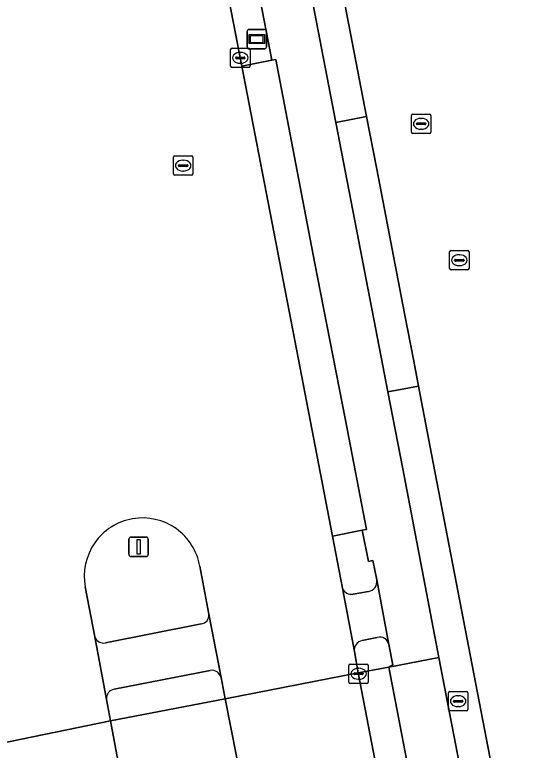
# Model space of a CAD drawing. Extents: x 156141 to 158132, y 385651 to 388333.
# Drawn here: x 156814.8 to 156841.96, y 386757.68 to 386795.58 of the extents above; entities that cross this region are included whole.
import ezdxf

# ---------------------------------------------------------------- set-up
doc = ezdxf.new("R2010")
doc.units = 0
for name, color, linetype in [('IMGEO_Berm_groen', 7, 'Continuous'), ('IMGEO_Brandkraan', 7, 'Continuous'), ('IMGEO_Erf', 7, 'Continuous'), ('IMGEO_Fietspad_gesloten', 7, 'Continuous'), ('IMGEO_Fietspad_open', 7, 'Continuous'), ('IMGEO_Kolk', 7, 'Continuous'), ('IMGEO_Lichtmast', 7, 'Continuous'), ('IMGEO_Rijbaan_lokaal_gesloten', 7, 'Continuous'), ('IMGEO_Rijbaan_lokaal_open', 7, 'Continuous'), ('IMGEO_Rioolput', 7, 'Continuous'), ('IMGEO_Straatnaambord', 7, 'Continuous'), ('IMGEO_Verkeerseiland_open', 7, 'Continuous'), ('IMGEO_Voetpad_open', 7, 'Continuous')]:
    doc.layers.add(name, color=color, linetype=linetype)

msp = doc.modelspace()

# ---------------------------------------------------------------- linework, layer by layer
at = {"layer": 'IMGEO_Berm_groen'}
for points in [[(156824.519, 386803.127), (156826.49, 386792.922), (156828.033, 386793.229), (156826.249, 386802.491)], [(156832.691, 386769.024), (156831.158, 386768.717), (156831.673, 386766.039)], [(156833.434, 386766.461), (156833.225, 386767.465), (156833.003, 386767.417), (156832.691, 386769.024)], [(156832.225, 386765.733), (156833.013, 386765.862)], [(156836.384, 386750), (156835.885, 386752.406), (156834.047, 386761.961), (156832.478, 386761.672), (156834.048, 386753.471), (156834.754, 386750)], [(156827.568, 386750), (156827.17, 386752.256), (156826.223, 386757.294), (156825.629, 386760.337), (156819.733, 386759.198), (156820.297, 386756.165), (156821.292, 386751.189), (156821.494, 386750)]]:
    msp.add_lwpolyline(points, dxfattribs=at)
for centre, radius, start, end in [((156832.923, 386766.373), 0.518, 279.9733, 9.8246), ((156832.119, 386766.192), 0.471, 198.9422, 283.0544)]:
    msp.add_arc(centre, radius, start, end, dxfattribs=at)
at = {"layer": 'IMGEO_Brandkraan'}
for p, q in [((156837.199, 386760.711), (156838.051, 386760.711)), ((156837.124, 386759.785), (156837.124, 386760.637)), ((156837.612, 386760.491), (156837.637, 386760.491)), ((156838.125, 386760.637), (156838.125, 386759.785)), ((156837.383, 386760.205), (156837.383, 386760.217)), ((156837.821, 386760.168), (156837.423, 386760.168)), ((156837.426, 386760.254), (156837.824, 386760.254)), ((156837.635, 386759.931), (156837.61, 386759.931)), ((156837.867, 386760.217), (156837.867, 386760.205)), ((156838.051, 386759.711), (156837.199, 386759.711))]:
    msp.add_line(p, q, dxfattribs=at)
for points in [[(156837.199, 386760.711), (156838.051, 386760.711)], [(156837.124, 386759.785), (156837.124, 386760.637)], [(156838.125, 386760.637), (156838.125, 386759.785)], [(156838.051, 386759.711), (156837.199, 386759.711)]]:
    msp.add_lwpolyline(points, dxfattribs=at)
for centre, radius, start, end in [((156837.201, 386760.635), 0.0765, 91.552, 178.448), ((156837.201, 386760.635), 0.0765, 91.552, 178.448), ((156838.049, 386760.635), 0.0765, 1.552, 88.448), ((156838.049, 386760.635), 0.0765, 1.552, 88.448), ((156837.423, 386760.214), 0.0403, 85.8775, 175.7526), ((156837.42, 386760.204), 0.0366, 178.938, 274.7102), ((156837.824, 386760.211), 0.043, 264.8664, 352.4533), ((156837.828, 386760.216), 0.0386, 1.7309, 96.639), ((156837.201, 386759.787), 0.0765, 181.552, 268.448), ((156837.201, 386759.787), 0.0765, 181.552, 268.448), ((156838.049, 386759.787), 0.0765, 271.552, 358.448), ((156838.049, 386759.787), 0.0765, 271.552, 358.448)]:
    msp.add_arc(centre, radius, start, end, dxfattribs=at)
for centre, major_axis, ratio, start_param, end_param in [((156837.611, 386760.211), (-0.387, 0.002), 0.722429, 4.712389, 7.853982), ((156837.636, 386760.211), (-0.39, 0.002), 0.717154, 1.570796, 4.712389)]:
    msp.add_ellipse(centre, major_axis=major_axis, ratio=ratio, start_param=start_param, end_param=end_param, dxfattribs=at)
at = {"layer": 'IMGEO_Erf'}
msp.add_lwpolyline([(156816.275, 386876.382), (156829.265, 386809.226), (156830.26, 386804.068), (156832.909, 386790.329), (156833.43, 386787.629), (156834.864, 386780.192), (156835.335, 386777.724), (156835.579, 386776.447), (156836.335, 386772.49), (156839.986, 386753.519), (156840.741, 386750), (156841.955, 386745.365)], dxfattribs=at)
at = {"layer": 'IMGEO_Fietspad_gesloten'}
for points in [[(156826.249, 386802.491), (156828.033, 386793.229), (156828.245, 386793.271), (156830.234, 386782.845), (156831.818, 386774.69), (156832.898, 386769.066), (156832.691, 386769.024), (156833.003, 386767.417), (156833.225, 386767.465), (156833.434, 386766.461), (156834.058, 386763.138), (156834.266, 386762.082), (156834.047, 386761.961), (156836.634, 386762.459), (156834.771, 386772.179), (156834.005, 386776.146), (156833.279, 386779.899), (156831.327, 386790.024), (156827.767, 386808.488)], [(156838.355, 386753.481), (156836.634, 386762.459), (156834.047, 386761.961), (156835.885, 386752.406), (156836.384, 386750)]]:
    msp.add_lwpolyline(points, dxfattribs=at)
at = {"layer": 'IMGEO_Fietspad_open'}
for points in [[(156834.058, 386763.138), (156833.434, 386766.461)], [(156831.673, 386766.039), (156832.284, 386762.774)], [(156833.013, 386765.862), (156832.225, 386765.733)], [(156825.417, 386761.426), (156824.792, 386764.694)], [(156824.395, 386764.191), (156819.475, 386763.222)], [(156818.921, 386763.533), (156819.526, 386760.307)], [(156832.687, 386763.339), (156833.46, 386763.498)], [(156819.909, 386760.83), (156824.864, 386761.799)]]:
    msp.add_lwpolyline(points, dxfattribs=at)
for centre, radius, start, end in [((156832.923, 386766.373), 0.518, 279.9733, 9.8246), ((156832.119, 386766.192), 0.471, 198.9422, 283.0544), ((156824.339, 386764.643), 0.455, 277.0157, 6.4188), ((156819.36, 386763.665), 0.458, 196.7772, 284.6055), ((156833.587, 386763.033), 0.482, 12.609, 105.2946), ((156832.777, 386762.849), 0.499, 100.4023, 188.5991), ((156824.94, 386761.315), 0.49, 13.0969, 98.9035), ((156819.997, 386760.364), 0.474, 100.6507, 186.9177)]:
    msp.add_arc(centre, radius, start, end, dxfattribs=at)
at = {"layer": 'IMGEO_Kolk'}
for p, q in [((156825.908, 386792.929), (156825.908, 386793.781)), ((156825.983, 386793.855), (156826.835, 386793.855)), ((156826.909, 386793.781), (156826.909, 386792.929)), ((156826.167, 386793.349), (156826.167, 386793.361)), ((156826.605, 386793.312), (156826.207, 386793.312)), ((156826.21, 386793.398), (156826.608, 386793.398)), ((156826.396, 386793.635), (156826.421, 386793.635)), ((156826.651, 386793.361), (156826.651, 386793.349)), ((156826.419, 386793.075), (156826.394, 386793.075)), ((156826.835, 386792.855), (156825.983, 386792.855)), ((156831.996, 386761.2), (156831.996, 386762.052)), ((156832.071, 386762.126), (156832.923, 386762.126)), ((156832.484, 386761.906), (156832.509, 386761.906)), ((156832.997, 386762.052), (156832.997, 386761.2)), ((156832.255, 386761.62), (156832.255, 386761.632)), ((156832.693, 386761.583), (156832.295, 386761.583)), ((156832.298, 386761.669), (156832.696, 386761.669)), ((156832.739, 386761.632), (156832.739, 386761.62)), ((156832.923, 386761.126), (156832.071, 386761.126)), ((156832.507, 386761.346), (156832.482, 386761.346))]:
    msp.add_line(p, q, dxfattribs=at)
for points in [[(156825.908, 386792.929), (156825.908, 386793.781)], [(156825.983, 386793.855), (156826.835, 386793.855)], [(156826.909, 386793.781), (156826.909, 386792.929)], [(156826.835, 386792.855), (156825.983, 386792.855)], [(156831.996, 386761.2), (156831.996, 386762.052)], [(156832.071, 386762.126), (156832.923, 386762.126)], [(156832.997, 386762.052), (156832.997, 386761.2)], [(156832.923, 386761.126), (156832.071, 386761.126)]]:
    msp.add_lwpolyline(points, dxfattribs=at)
for centre, radius, start, end in [((156825.985, 386793.779), 0.0765, 91.552, 178.448), ((156825.985, 386793.779), 0.0765, 91.552, 178.448), ((156826.833, 386793.779), 0.0765, 1.552, 88.448), ((156826.833, 386793.779), 0.0765, 1.552, 88.448), ((156826.207, 386793.358), 0.0403, 85.8775, 175.7526), ((156826.204, 386793.348), 0.0366, 178.938, 274.7102), ((156826.608, 386793.355), 0.043, 264.8664, 352.4533), ((156826.612, 386793.36), 0.0386, 1.7309, 96.639), ((156825.985, 386792.931), 0.0765, 181.552, 268.448), ((156825.985, 386792.931), 0.0765, 181.552, 268.448), ((156826.833, 386792.931), 0.0765, 271.552, 358.448), ((156826.833, 386792.931), 0.0765, 271.552, 358.448), ((156832.073, 386762.05), 0.0765, 91.552, 178.448), ((156832.073, 386762.05), 0.0765, 91.552, 178.448), ((156832.921, 386762.05), 0.0765, 1.552, 88.448), ((156832.921, 386762.05), 0.0765, 1.552, 88.448), ((156832.295, 386761.629), 0.0403, 85.8775, 175.7526), ((156832.292, 386761.619), 0.0366, 178.938, 274.7102), ((156832.696, 386761.626), 0.043, 264.8664, 352.4533), ((156832.7, 386761.631), 0.0386, 1.7309, 96.639), ((156832.073, 386761.202), 0.0765, 181.552, 268.448), ((156832.073, 386761.202), 0.0765, 181.552, 268.448), ((156832.921, 386761.202), 0.0765, 271.552, 358.448), ((156832.921, 386761.202), 0.0765, 271.552, 358.448)]:
    msp.add_arc(centre, radius, start, end, dxfattribs=at)
for centre, major_axis, ratio, start_param, end_param in [((156826.395, 386793.355), (-0.387, 0.002), 0.722429, 4.712389, 7.853982), ((156826.42, 386793.355), (-0.39, 0.002), 0.717154, 1.570796, 4.712389), ((156832.483, 386761.626), (-0.387, 0.002), 0.722429, 4.712389, 7.853982), ((156832.508, 386761.626), (-0.39, 0.002), 0.717154, 1.570796, 4.712389)]:
    msp.add_ellipse(centre, major_axis=major_axis, ratio=ratio, start_param=start_param, end_param=end_param, dxfattribs=at)
at = {"layer": 'IMGEO_Lichtmast'}
for p, q in [((156820.777, 386768.665), (156821.567, 386768.665)), ((156821.567, 386768.665), (156820.777, 386768.665)), ((156820.677, 386767.765), (156820.677, 386768.565)), ((156820.677, 386768.565), (156820.677, 386767.765)), ((156821.667, 386768.565), (156821.667, 386767.765)), ((156821.667, 386767.765), (156821.667, 386768.565)), ((156821.567, 386767.665), (156820.777, 386767.665)), ((156820.777, 386767.665), (156821.567, 386767.665))]:
    msp.add_line(p, q, dxfattribs=at)
msp.add_lwpolyline([(156821.097, 386768.54), (156821.247, 386768.54), (156821.247, 386767.79), (156821.097, 386767.79), (156821.097, 386768.54)], dxfattribs=at)
for centre, start, end in [((156820.777, 386768.565), 90, 180), ((156820.777, 386768.565), 90, 180), ((156821.567, 386768.565), 0, 90), ((156821.567, 386768.565), 360, 90), ((156820.777, 386767.765), 180, 270), ((156820.777, 386767.765), 180, 270), ((156821.567, 386767.765), 270, 0), ((156821.567, 386767.765), 270, 0)]:
    msp.add_arc(centre, 0.1, start, end, dxfattribs=at)
at = {"layer": 'IMGEO_Rijbaan_lokaal_gesloten'}
for points in [[(156826.49, 386792.922), (156824.519, 386803.127), (156823.89, 386806.503), (156817, 386805.151), (156817.599, 386801.974), (156818.086, 386799.541)], [(156824.323, 386767.165), (156824.792, 386764.694), (156825.417, 386761.426), (156825.629, 386760.337), (156832.478, 386761.672), (156832.284, 386762.774), (156831.673, 386766.039), (156831.158, 386768.717), (156829.304, 386778.352), (156826.49, 386792.922)], [(156812.044, 386762.228), (156812.656, 386758.927), (156812.886, 386757.795), (156819.733, 386759.198), (156819.526, 386760.307), (156818.921, 386763.533), (156818.43, 386766.103)], [(156834.754, 386750), (156834.048, 386753.471), (156832.478, 386761.672), (156825.629, 386760.337), (156826.223, 386757.294), (156827.17, 386752.256), (156827.568, 386750)], [(156821.494, 386750), (156821.292, 386751.189), (156820.297, 386756.165), (156819.733, 386759.198), (156812.886, 386757.795), (156814.397, 386750), (156815.294, 386745.371)]]:
    msp.add_lwpolyline(points, dxfattribs=at)
for centre, start, end in [((156821.37, 386766.659), 99.7051, 190.7111), ((156821.373, 386766.659), 9.7308, 99.7508)]:
    msp.add_arc(centre, 2.993, start, end, dxfattribs=at)
at = {"layer": 'IMGEO_Rijbaan_lokaal_open'}
msp.add_lwpolyline([(156826.49, 386792.922), (156829.304, 386778.352), (156831.158, 386768.717), (156832.691, 386769.024), (156832.898, 386769.066), (156831.818, 386774.69), (156830.234, 386782.845), (156828.245, 386793.271), (156828.033, 386793.229)], close=True, dxfattribs=at)
at = {"layer": 'IMGEO_Rioolput'}
for p, q in [((156835.218, 386789.534), (156835.218, 386790.386)), ((156835.293, 386790.46), (156836.145, 386790.46)), ((156836.219, 386790.386), (156836.219, 386789.534)), ((156835.477, 386789.954), (156835.477, 386789.966)), ((156835.915, 386789.917), (156835.517, 386789.917)), ((156835.52, 386790.003), (156835.918, 386790.003)), ((156835.706, 386790.24), (156835.731, 386790.24)), ((156835.961, 386789.966), (156835.961, 386789.954)), ((156835.729, 386789.68), (156835.704, 386789.68)), ((156836.145, 386789.46), (156835.293, 386789.46)), ((156822.966, 386787.38), (156822.966, 386788.232)), ((156823.041, 386788.306), (156823.893, 386788.306)), ((156823.454, 386788.086), (156823.479, 386788.086)), ((156823.967, 386788.232), (156823.967, 386787.38)), ((156823.225, 386787.8), (156823.225, 386787.812)), ((156823.663, 386787.763), (156823.265, 386787.763)), ((156823.268, 386787.849), (156823.666, 386787.849)), ((156823.709, 386787.812), (156823.709, 386787.8)), ((156823.893, 386787.306), (156823.041, 386787.306)), ((156823.477, 386787.526), (156823.452, 386787.526)), ((156837.259, 386783.43), (156838.111, 386783.43)), ((156837.184, 386782.504), (156837.184, 386783.356)), ((156837.672, 386783.21), (156837.697, 386783.21)), ((156838.185, 386783.356), (156838.185, 386782.504)), ((156837.443, 386782.924), (156837.443, 386782.936)), ((156837.881, 386782.887), (156837.483, 386782.887)), ((156837.486, 386782.973), (156837.884, 386782.973)), ((156837.927, 386782.936), (156837.927, 386782.924)), ((156838.111, 386782.43), (156837.259, 386782.43)), ((156837.695, 386782.65), (156837.67, 386782.65))]:
    msp.add_line(p, q, dxfattribs=at)
for points in [[(156835.218, 386789.534), (156835.218, 386790.386)], [(156835.293, 386790.46), (156836.145, 386790.46)], [(156836.219, 386790.386), (156836.219, 386789.534)], [(156836.145, 386789.46), (156835.293, 386789.46)], [(156822.966, 386787.38), (156822.966, 386788.232)], [(156823.041, 386788.306), (156823.893, 386788.306)], [(156823.967, 386788.232), (156823.967, 386787.38)], [(156823.893, 386787.306), (156823.041, 386787.306)], [(156837.259, 386783.43), (156838.111, 386783.43)], [(156837.184, 386782.504), (156837.184, 386783.356)], [(156838.185, 386783.356), (156838.185, 386782.504)], [(156838.111, 386782.43), (156837.259, 386782.43)]]:
    msp.add_lwpolyline(points, dxfattribs=at)
for centre, radius, start, end in [((156835.295, 386790.384), 0.0765, 91.552, 178.448), ((156835.295, 386790.384), 0.0765, 91.552, 178.448), ((156836.143, 386790.384), 0.0765, 1.552, 88.448), ((156836.143, 386790.384), 0.0765, 1.552, 88.448), ((156835.517, 386789.963), 0.0403, 85.8775, 175.7526), ((156835.514, 386789.953), 0.0366, 178.938, 274.7102), ((156835.918, 386789.96), 0.043, 264.8664, 352.4533), ((156835.922, 386789.965), 0.0386, 1.7309, 96.639), ((156835.295, 386789.536), 0.0765, 181.552, 268.448), ((156835.295, 386789.536), 0.0765, 181.552, 268.448), ((156836.143, 386789.536), 0.0765, 271.552, 358.448), ((156836.143, 386789.536), 0.0765, 271.552, 358.448), ((156823.043, 386788.23), 0.0765, 91.552, 178.448), ((156823.043, 386788.23), 0.0765, 91.552, 178.448), ((156823.891, 386788.23), 0.0765, 1.552, 88.448), ((156823.891, 386788.23), 0.0765, 1.552, 88.448), ((156823.265, 386787.809), 0.0403, 85.8775, 175.7526), ((156823.262, 386787.799), 0.0366, 178.938, 274.7102), ((156823.666, 386787.806), 0.043, 264.8664, 352.4533), ((156823.67, 386787.811), 0.0386, 1.7309, 96.639), ((156823.043, 386787.382), 0.0765, 181.552, 268.448), ((156823.043, 386787.382), 0.0765, 181.552, 268.448), ((156823.891, 386787.382), 0.0765, 271.552, 358.448), ((156823.891, 386787.382), 0.0765, 271.552, 358.448), ((156837.261, 386783.354), 0.0765, 91.552, 178.448), ((156837.261, 386783.354), 0.0765, 91.552, 178.448), ((156838.109, 386783.354), 0.0765, 1.552, 88.448), ((156838.109, 386783.354), 0.0765, 1.552, 88.448), ((156837.483, 386782.933), 0.0403, 85.8775, 175.7526), ((156837.48, 386782.923), 0.0366, 178.938, 274.7102), ((156837.884, 386782.93), 0.043, 264.8664, 352.4533), ((156837.888, 386782.935), 0.0386, 1.7309, 96.639), ((156837.261, 386782.506), 0.0765, 181.552, 268.448), ((156837.261, 386782.506), 0.0765, 181.552, 268.448), ((156838.109, 386782.506), 0.0765, 271.552, 358.448), ((156838.109, 386782.506), 0.0765, 271.552, 358.448)]:
    msp.add_arc(centre, radius, start, end, dxfattribs=at)
for centre, major_axis, ratio, start_param, end_param in [((156835.705, 386789.96), (-0.387, 0.002), 0.722429, 4.712389, 7.853982), ((156835.73, 386789.96), (-0.39, 0.002), 0.717154, 1.570796, 4.712389), ((156823.453, 386787.806), (-0.387, 0.002), 0.722429, 4.712389, 7.853982), ((156823.478, 386787.806), (-0.39, 0.002), 0.717154, 1.570796, 4.712389), ((156837.671, 386782.93), (-0.387, 0.002), 0.722429, 4.712389, 7.853982), ((156837.696, 386782.93), (-0.39, 0.002), 0.717154, 1.570796, 4.712389)]:
    msp.add_ellipse(centre, major_axis=major_axis, ratio=ratio, start_param=start_param, end_param=end_param, dxfattribs=at)
at = {"layer": 'IMGEO_Straatnaambord'}
for p, q in [((156826.859, 386794.82), (156827.649, 386794.82)), ((156827.649, 386794.82), (156826.859, 386794.82)), ((156826.759, 386793.92), (156826.759, 386794.72)), ((156826.759, 386794.72), (156826.759, 386793.92)), ((156827.749, 386794.72), (156827.749, 386793.92)), ((156827.749, 386793.92), (156827.749, 386794.72)), ((156827.649, 386793.82), (156826.859, 386793.82)), ((156826.859, 386793.82), (156827.649, 386793.82))]:
    msp.add_line(p, q, dxfattribs=at)
for points in [[(156826.86, 386794.552), (156827.648, 386794.552), (156827.648, 386794.088), (156826.86, 386794.088), (156826.86, 386794.552)], [(156826.925, 386794.487), (156826.925, 386794.153), (156827.583, 386794.153), (156827.583, 386794.487), (156826.925, 386794.487)]]:
    msp.add_lwpolyline(points, dxfattribs=at)
for centre, start, end in [((156826.859, 386794.72), 90, 180), ((156826.859, 386794.72), 90, 180), ((156827.649, 386794.72), 0, 90), ((156827.649, 386794.72), 360, 90), ((156826.859, 386793.92), 180, 270), ((156826.859, 386793.92), 180, 270), ((156827.649, 386793.92), 270, 0), ((156827.649, 386793.92), 270, 0)]:
    msp.add_arc(centre, 0.1, start, end, dxfattribs=at)
at = {"layer": 'IMGEO_Verkeerseiland_open'}
for points in [[(156824.792, 386764.694), (156824.323, 386767.165)], [(156818.43, 386766.103), (156818.921, 386763.533)], [(156819.475, 386763.222), (156824.395, 386764.191)]]:
    msp.add_lwpolyline(points, dxfattribs=at)
for centre, radius, start, end in [((156821.37, 386766.659), 2.993, 99.7051, 190.7111), ((156821.373, 386766.659), 2.993, 9.7308, 99.7508), ((156824.339, 386764.643), 0.455, 277.0157, 6.4188), ((156819.36, 386763.665), 0.458, 196.7772, 284.6055)]:
    msp.add_arc(centre, radius, start, end, dxfattribs=at)
at = {"layer": 'IMGEO_Voetpad_open'}
for points in [[(156814.851, 386875.299), (156827.767, 386808.488), (156831.327, 386790.024), (156832.909, 386790.329), (156830.26, 386804.068), (156829.265, 386809.226), (156816.275, 386876.382)], [(156836.335, 386772.49), (156835.579, 386776.447), (156834.005, 386776.146), (156834.771, 386772.179), (156836.634, 386762.459), (156838.355, 386753.481), (156839.093, 386750)], [(156841.955, 386745.365), (156840.741, 386750), (156839.986, 386753.519), (156836.335, 386772.49)], [(156833.46, 386763.498), (156832.687, 386763.339)], [(156832.284, 386762.774), (156832.478, 386761.672), (156834.047, 386761.961), (156834.266, 386762.082), (156834.058, 386763.138)], [(156824.864, 386761.799), (156819.909, 386760.83)], [(156819.526, 386760.307), (156819.733, 386759.198), (156825.629, 386760.337), (156825.417, 386761.426)]]:
    msp.add_lwpolyline(points, dxfattribs=at)
msp.add_lwpolyline([(156835.579, 386776.447), (156835.335, 386777.724), (156834.864, 386780.192), (156833.43, 386787.629), (156832.909, 386790.329), (156831.327, 386790.024), (156833.279, 386779.899), (156834.005, 386776.146)], close=True, dxfattribs=at)
for centre, radius, start, end in [((156833.587, 386763.033), 0.482, 12.609, 105.2946), ((156832.777, 386762.849), 0.499, 100.4023, 188.5991), ((156824.94, 386761.315), 0.49, 13.0969, 98.9035), ((156819.997, 386760.364), 0.474, 100.6507, 186.9177)]:
    msp.add_arc(centre, radius, start, end, dxfattribs=at)

doc.saveas('drawing.dxf')
